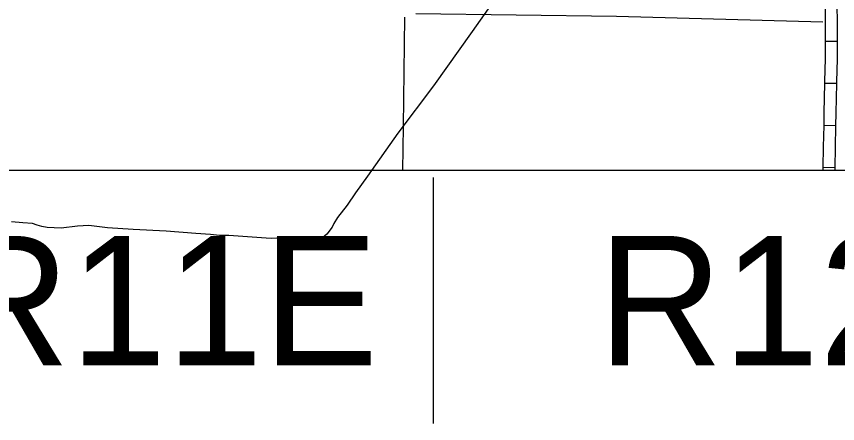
# Model space of a CAD drawing. Extents: x 1366406 to 1373462, y 376856 to 381998.
# Drawn here: x 1369358.5 to 1369525.2, y 379429.1 to 379511.9 of the extents above; entities that cross this region are included whole.
import ezdxf

# ---------------------------------------------------------------- set-up
doc = ezdxf.new("R2010")
doc.units = 0
for name, color, linetype in [('32', 7, 'Continuous'), ('4', 7, 'Continuous'), ('43', 7, 'Continuous'), ('5', 7, 'Continuous'), ('Default', 7, 'Continuous'), ('R_No Plot', 7, 'Continuous')]:
    doc.layers.add(name, color=color, linetype=linetype)

msp = doc.modelspace()

# ---------------------------------------------------------------- linework, layer by layer
at = {"layer": '32'}
for p, q in [((1369525.18, 379506.82), (1369522.75, 379506.83)), ((1369525.03, 379498.26), (1369522.6, 379498.29)), ((1369524.88, 379489.69), (1369522.46, 379489.75)), ((1369524.71, 379481.15), (1369522.28, 379481.19))]:
    msp.add_line(p, q, dxfattribs=at)
for points in [[(1369522.75, 379506.83), (1369522.76, 379511.12), (1369522.73, 379513.66), (1369522.69, 379515.35)], [(1369525.18, 379506.82), (1369525.19, 379511.13), (1369525.16, 379513.71), (1369525.12, 379515.41)], [(1369522.6, 379498.29), (1369522.6, 379498.66), (1369522.74, 379503.34), (1369522.75, 379506.83)], [(1369525.03, 379498.26), (1369525.03, 379498.61), (1369525.17, 379503.3), (1369525.18, 379506.82)], [(1369522.46, 379489.75), (1369522.52, 379492.37), (1369522.6, 379498.29)], [(1369524.88, 379489.69), (1369524.95, 379492.33), (1369525.03, 379498.26)], [(1369522.28, 379481.19), (1369522.35, 379485.4), (1369522.46, 379489.75)], [(1369524.71, 379481.15), (1369524.78, 379485.35), (1369524.88, 379489.69)], [(1369522.27, 379480.59), (1369522.28, 379481.19)], [(1369524.7, 379480.59), (1369524.71, 379481.15)]]:
    msp.add_lwpolyline(points, dxfattribs=at)
at = {"layer": '4'}
msp.add_lwpolyline([(1369436.97, 379480.59), (1369437.08, 379489.52), (1369437.37, 379511.74)], dxfattribs=at)
at = {"layer": '43'}
msp.add_lwpolyline([(1369454.31, 379513.44), (1369451.03, 379508.82), (1369443.17, 379497.8), (1369435.97, 379488.18), (1369429.77, 379479.42), (1369427.34, 379476.03), (1369425.64, 379473.52), (1369423.7, 379471.07), (1369422.93, 379469.85), (1369422.61, 379469.09), (1369421.51, 379467.62), (1369420.68, 379466.89), (1369420.17, 379466.56), (1369419.79, 379466.38), (1369419.23, 379466.4), (1369418.08, 379466.47), (1369416.46, 379466.61), (1369412.57, 379466.85), (1369411.39, 379466.86), (1369410.36, 379466.8), (1369409.19, 379466.87), (1369401.63, 379467.4), (1369399.74, 379467.41), (1369397.92, 379467.56), (1369394.93, 379467.78), (1369388.91, 379468.23), (1369382.2, 379468.58), (1369376.98, 379468.94), (1369373.19, 379469.4), (1369370.93, 379469.25), (1369367.61, 379468.89), (1369364.74, 379469.03), (1369363.7, 379469.18), (1369362.71, 379469.45), (1369361.77, 379469.8), (1369359.79, 379469.97), (1369357.51, 379470.15)], dxfattribs=at)
at = {"layer": '5'}
msp.add_lwpolyline([(1369522.22, 379510.75), (1369480.32, 379511.88), (1369439.59, 379512.42)], dxfattribs=at)
at = {"layer": 'Default'}
msp.add_line((1369443.19, 379429.15), (1369443.19, 379479.15), dxfattribs=at)
at = {"layer": 'R_No Plot'}
msp.add_line((1369713.09, 379480.59), (1368990.63, 379480.59), dxfattribs=at)

# ---------------------------------------------------------------- texts
at = {"layer": 'Default'}
for s, p in [('R11E', (1369343.99, 379441)), ('R12E', (1369476.53, 379441))]:
    msp.add_text(s, height=26.3, dxfattribs=at).set_placement(p)

doc.saveas('drawing.dxf')
